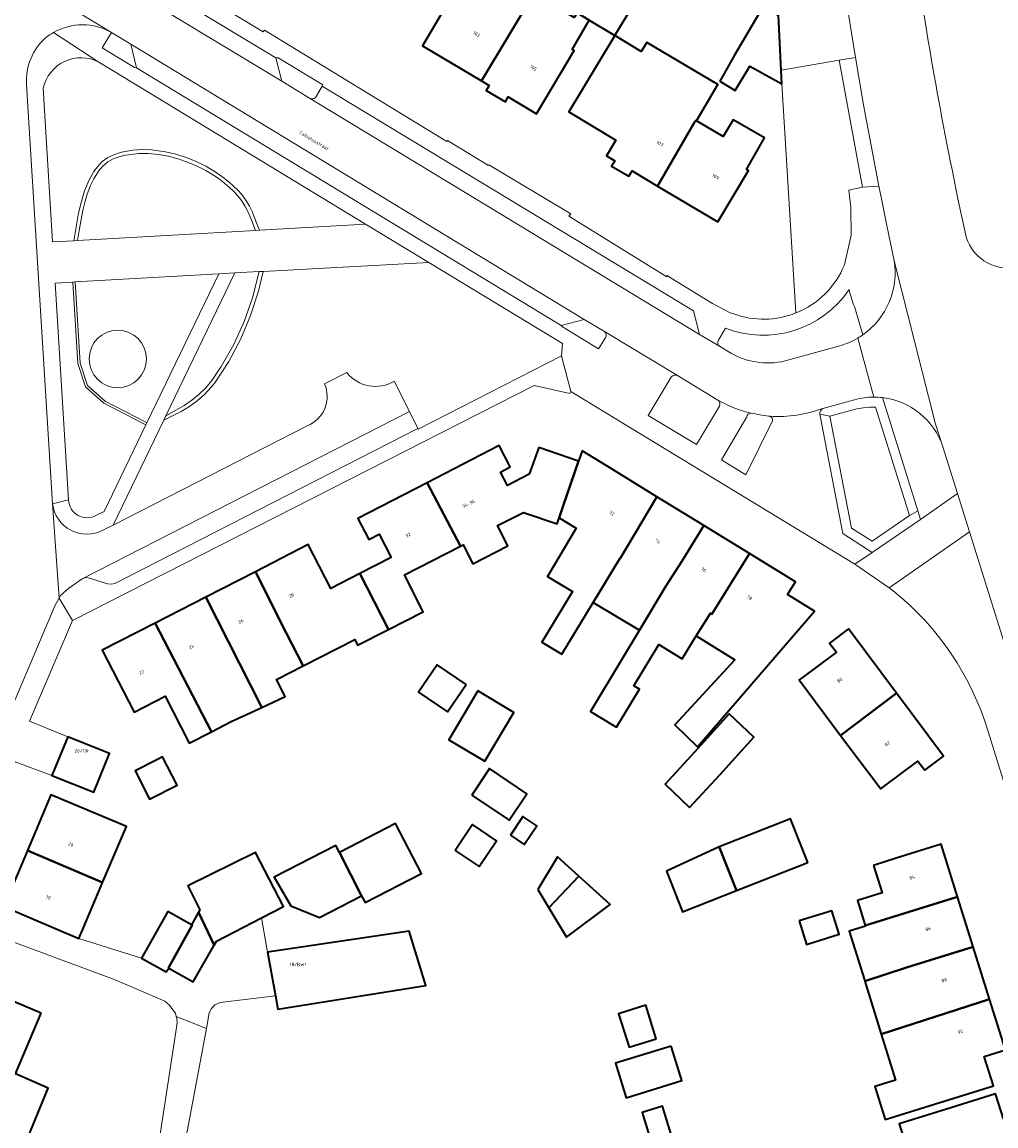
# Model space of a CAD drawing. Header units: metres. Extents: x 197700 to 204338, y 317132 to 325229.
# Tile 392 of 656: x 200306 to 200410, y 319861 to 319979. Entities that reach past the tile are written whole.
import ezdxf
from ezdxf.enums import TextEntityAlignment as Align

# ---------------------------------------------------------------- set-up
doc = ezdxf.new("R2010")
doc.units = ezdxf.units.M
for name, color, linetype, lineweight in [('B-WE-GR-BEPLANTING_CULTUUR_HEESTERS-GV', 90, 'Continuous', 18), ('B-WE-GR-BEPLANTING_CULTUUR_VASTE PLANTENVAK-GV', 90, 'Continuous', 18), ('B-WE-IE-TERREINAFSCHEIDING_KUNSTMATIG_HEKWERK-G', 20, 'IE-TERREINAFSCHEIDING-KUNSTMATIG', 18), ('B-WE-OG-BEBOUWING-GV', 7, 'Continuous', 35), ('B-WE-OG-BEBOUWING-T18', 10, 'Continuous', 18), ('B-WE-OG-TERREIN_CULTUURSCHEIDING-GV', 7, 'Continuous', 18), ('B-WE-OG-TERREIN_ERF-GV', 7, 'Continuous', 18), ('B-WE-OG-TERREIN_ONBEGROEID-GV', 7, 'Continuous', 18), ('B-WE-OG-TOPOGRAFIE-T18', 10, 'Continuous', 18), ('B-WE-VH-VERHARDING_ASFALT-GV', 252, 'Continuous', 18), ('B-WE-VH-VERHARDING_BETONSTRAATSTEEN-GV', 252, 'Continuous', 18), ('B-WE-VH-VERHARDING_STRAATBAKSTEEN-GV', 252, 'Continuous', 18), ('B-WE-VH-VERHARDING_TEGEL-GV', 252, 'Continuous', 18)]:
    doc.layers.add(name, color=color, linetype=linetype, lineweight=lineweight)
doc.styles.add('NLCS-ISO-M200-T18', font='NLCS-ISO.ttf', dxfattribs={"height": 0.36})
doc.linetypes.add('IE-TERREINAFSCHEIDING-KUNSTMATIG', pattern='A,4,[82,NLCS.SHX,S=0.75,R=90,X=0,Y=0],4,-2', length=10)

msp = doc.modelspace()

# ---------------------------------------------------------------- linework, layer by layer
at = {"layer": 'B-WE-GR-BEPLANTING_CULTUUR_HEESTERS-GV'}
for points in [[(200318.021, 319976.208), (200315.97, 319977.46), (200314.982, 319975.847), (200318.389, 319973.733), (200318.619, 319973.687)], [(200331.269, 319956.413), (200331.687, 319956.437), (200331.464, 319957.052), (200331.147, 319957.85), (200330.912, 319958.412), (200330.626, 319958.995), (200330.309, 319959.517), (200329.818, 319960.223), (200329.38, 319960.701), (200328.449, 319961.591), (200327.703, 319962.164), (200326.895, 319962.716), (200325.974, 319963.238), (200324.894, 319963.767), (200323.81, 319964.197), (200322.788, 319964.524), (200321.704, 319964.79), (200320.207, 319964.985), (200319.215, 319965.005), (200318.243, 319964.933), (200317.036, 319964.729), (200316.28, 319964.504), (200315.584, 319964.187), (200314.981, 319963.757), (200314.459, 319963.184), (200314.093, 319962.686), (200313.592, 319961.807), (200313.091, 319960.61), (200312.682, 319959.25), (200312.407, 319958.065), (200311.939, 319955.316), (200312.339, 319955.339), (200312.506, 319956.42), (200312.731, 319957.565), (200312.915, 319958.527), (200313.148, 319959.526), (200313.384, 319960.283), (200313.731, 319961.203), (200314.089, 319961.909), (200314.59, 319962.707), (200314.988, 319963.196), (200315.56, 319963.697), (200316.143, 319964.014), (200316.685, 319964.219), (200317.237, 319964.383), (200318.015, 319964.505), (200318.881, 319964.597), (200319.873, 319964.597), (200320.947, 319964.495), (200322.031, 319964.301), (200323.166, 319963.983), (200324.107, 319963.656), (200325.055, 319963.259), (200325.996, 319962.778), (200326.968, 319962.185), (200327.578, 319961.767), (200328.478, 319961.031), (200329, 319960.519), (200329.562, 319959.896), (200329.848, 319959.486), (200330.186, 319958.965), (200330.513, 319958.3), (200330.892, 319957.42)], [(200321.514, 319936.231), (200323.371, 319937.148), (200324.252, 319937.685), (200325.081, 319938.299), (200325.852, 319938.984), (200326.558, 319939.736), (200326.948, 319940.215), (200328.43, 319942.486), (200329.702, 319944.88), (200330.756, 319947.379), (200331.582, 319949.961), (200332.081, 319952.057), (200331.669, 319952.035), (200330.96, 319949.244), (200330.072, 319946.72), (200328.963, 319944.285), (200327.64, 319941.959), (200326.627, 319940.453), (200325.984, 319939.693), (200325.276, 319938.993), (200324.509, 319938.359), (200323.687, 319937.795), (200321.743, 319936.704)], [(200331.669, 319952.035), (200329.086, 319951.895), (200321.743, 319936.704), (200323.687, 319937.795), (200324.509, 319938.359), (200325.276, 319938.993), (200325.984, 319939.693), (200326.627, 319940.453), (200327.64, 319941.959), (200328.963, 319944.285), (200330.072, 319946.72), (200330.96, 319949.244)], [(200319.72, 319935.952), (200319.664, 319935.981), (200315.299, 319938.245), (200313.418, 319939.931), (200312.633, 319942.314), (200312.092, 319950.933), (200311.842, 319950.919), (200312.386, 319942.266), (200313.201, 319939.789), (200315.156, 319938.038), (200319.611, 319935.727)], [(200391.289, 319936.873), (200393.739, 319924.194), (200396.857, 319922.183), (200402.002, 319925.691), (200401.72, 319926.596), (200400.821, 319926.095), (200396.842, 319923.383), (200394.649, 319924.761), (200392.347, 319936.662)]]:
    msp.add_lwpolyline(points, close=True, dxfattribs=at)
for points in [[(200337.733, 319970.664), (200338.373, 319971.765), (200338.446, 319971.89), (200333.667, 319974.76), (200333.444, 319974.775), (200334.072, 319972.285)], [(200334.072, 319972.285), (200337.031, 319970.469)], [(200395.882, 319945.325), (200394.966, 319948.31)], [(200368.396, 319945.654), (200366.236, 319946.957), (200363.798, 319946.323), (200363.907, 319946.15), (200367.742, 319943.808), (200368.521, 319945.057)], [(200381.242, 319946.009), (200380.507, 319944.74)], [(200380.61, 319944.099), (200381.553, 319943.534)], [(200387.599, 319942.544), (200393.425, 319944.144)], [(200375.484, 319940.823), (200373.051, 319936.75), (200378.172, 319933.658), (200380.613, 319937.744)], [(200380.457, 319938.38), (200376.143, 319940.982)], [(200394.966, 319938.404), (200391.597, 319937.495)], [(200392.347, 319936.662), (200395.236, 319937.441), (200395.919, 319937.564), (200396.61, 319937.626), (200397.228, 319937.629), (200400.821, 319926.095), (200401.72, 319926.596), (200397.963, 319938.639)], [(200391.289, 319936.873), (200392.347, 319936.662)], [(200383.524, 319936.58), (200380.831, 319932.04), (200383.427, 319930.433), (200386.252, 319936.182)], [(200385.985, 319936.649), (200385.835, 319936.659)]]:
    msp.add_lwpolyline(points, dxfattribs=at)
for points in [[(200337.031, 319970.469, 0.4281847), (200337.733, 319970.664)], [(200394.415, 319950.128, -0.3483227), (200381.242, 319946.009)], [(200394.966, 319948.31, -0.0498137), (200394.415, 319950.128)], [(200368.521, 319945.057, 0.3787302), (200368.396, 319945.654)], [(200393.425, 319944.144, 0.0653253), (200395.349, 319944.977)], [(200395.349, 319944.977, 0.0200796), (200395.882, 319945.325)], [(200380.507, 319944.74, 0.3730008), (200380.61, 319944.099)], [(200381.553, 319943.534, 0.2020618), (200387.599, 319942.544)], [(200376.143, 319940.982, 0.3266422), (200375.484, 319940.823)], [(200380.613, 319937.744, 0.4088874), (200380.457, 319938.38)], [(200397.031, 319938.692, 0.0672098), (200394.966, 319938.404)], [(200397.963, 319938.639, 0.0291201), (200397.031, 319938.692)], [(200383.978, 319936.992, 0.3504868), (200383.524, 319936.58)], [(200385.835, 319936.659, -0.0082937), (200383.978, 319936.992)], [(200391.597, 319937.495, 0.2500464), (200391.289, 319936.873)], [(200386.252, 319936.182, 0.3691592), (200385.985, 319936.649)]]:
    msp.add_lwpolyline(points, format="xyb", dxfattribs=at)
at = {"layer": 'B-WE-GR-BEPLANTING_CULTUUR_VASTE PLANTENVAK-GV'}
msp.add_lwpolyline([(200400.821, 319926.095), (200397.228, 319937.629), (200396.61, 319937.626), (200395.919, 319937.564), (200395.236, 319937.441), (200392.347, 319936.662), (200394.649, 319924.761), (200396.842, 319923.383)], close=True, dxfattribs=at)
at = {"layer": 'B-WE-IE-TERREINAFSCHEIDING_KUNSTMATIG_HEKWERK-G'}
for points in [[(200387.241, 319972.008), (200388.753, 319947.637)], [(200327.368, 319951.809), (200312.092, 319950.933)], [(200312.092, 319950.933), (200312.633, 319942.314), (200313.418, 319939.931), (200315.299, 319938.245), (200319.664, 319935.981)], [(200319.72, 319935.952), (200327.368, 319951.809)]]:
    msp.add_lwpolyline(points, dxfattribs=at)
at = {"layer": 'B-WE-OG-BEBOUWING-GV'}
for points in [[(200355.305, 319972.313), (200360.869, 319981.61), (200354.649, 319985.346), (200356.969, 319989.206), (200354.726, 319990.554), (200350.643, 319983.863), (200352.872, 319982.524), (200351.585, 319980.365), (200349.019, 319976.06)], [(200365.479, 319979.559), (200366.767, 319978.782), (200369.492, 319977.14), (200372.515, 319982.156), (200369.987, 319983.68), (200368.41, 319981.063), (200366.925, 319981.958)], [(200363.72, 319973.118), (200365.16, 319975.535), (200364.959, 319975.656), (200366.767, 319978.782), (200365.479, 319979.559), (200365.151, 319979.052), (200363.59, 319979.975), (200360.869, 319981.61), (200355.305, 319972.313), (200356.128, 319971.822), (200355.823, 319971.31), (200357.858, 319970.097), (200358.163, 319970.609), (200361.16, 319968.823)], [(200380.67, 319972.285), (200382.299, 319971.307), (200383.853, 319973.894), (200387.241, 319972.008), (200387.175, 319973.459), (200386.909, 319979.279), (200385.261, 319980.225), (200382.204, 319975.049)], [(200369.492, 319977.14), (200364.597, 319969.018), (200369.597, 319966.005), (200368.612, 319964.345), (200369.477, 319963.832), (200369.141, 319963.266), (200370.985, 319962.172), (200371.32, 319962.739), (200374.029, 319961.132), (200377.937, 319967.864), (200378.09, 319968.119), (200378.173, 319968.07), (200380.457, 319971.926), (200372.878, 319976.416), (200372.296, 319975.45)], [(200374.029, 319961.132), (200380.459, 319957.318), (200383.698, 319962.779), (200383.482, 319962.897), (200385.415, 319966.264), (200382.068, 319968.186), (200381.012, 319966.388), (200378.173, 319968.07), (200378.09, 319968.119), (200377.937, 319967.864)], [(200353.09, 319922.837), (200353.369, 319922.979), (200354.389, 319920.971), (200358.12, 319922.868), (200357.025, 319925.023), (200359.774, 319926.42), (200363.349, 319925.234), (200363.564, 319925.86), (200364.007, 319927.146), (200365.634, 319931.874), (200361.394, 319933.333), (200360.39, 319930.5), (200358.066, 319929.292), (200357.323, 319930.714), (200358.358, 319931.293), (200357.203, 319933.533), (200349.514, 319929.571)], [(200370.046, 319921.515), (200373.972, 319928.094), (200369.189, 319931.027), (200366.013, 319932.975), (200365.634, 319931.874), (200364.007, 319927.146), (200363.564, 319925.86), (200365.385, 319924.772), (200362.317, 319919.634), (200364.976, 319918.029), (200363.131, 319914.972), (200361.725, 319912.643), (200363.861, 319911.354), (200365.266, 319913.683), (200367.183, 319916.86), (200370.006, 319921.539)], [(200353.09, 319922.837), (200349.514, 319929.571), (200342.174, 319925.789), (200343.337, 319923.569), (200344.409, 319924.131), (200345.709, 319921.641), (200342.368, 319919.927), (200345.43, 319913.992), (200349.118, 319915.867), (200347.118, 319919.801)], [(200378.949, 319925.043), (200373.972, 319928.094), (200370.046, 319921.515), (200370.006, 319921.539), (200367.183, 319916.86), (200372.1, 319913.894), (200374.922, 319918.572), (200376.647, 319921.292)], [(200378.949, 319925.043), (200376.647, 319921.292), (200374.922, 319918.572), (200372.1, 319913.894), (200372.04, 319913.795), (200370.16, 319910.679), (200366.893, 319905.266), (200369.407, 319903.749), (200369.661, 319903.595), (200372.099, 319907.635), (200371.514, 319907.988), (200374.178, 319912.401), (200376.653, 319910.875), (200378.151, 319913.297), (200379.649, 319915.718), (200379.796, 319915.629), (200383.827, 319922.052)], [(200342.368, 319919.927), (200339.287, 319918.347), (200336.891, 319923.018), (200331.263, 319920.13), (200334.539, 319913.64), (200336.338, 319910.103), (200341.842, 319912.901), (200342.138, 319912.319), (200345.43, 319913.992)], [(200387.848, 319917.686), (200388.695, 319919.067), (200383.827, 319922.052), (200379.796, 319915.629), (200379.649, 319915.718), (200378.151, 319913.297), (200382.264, 319910.752), (200375.87, 319903.845), (200378.284, 319901.504), (200390.711, 319915.917)], [(200325.99, 319917.425), (200331.935, 319905.7), (200334.425, 319906.857), (200333.507, 319908.664), (200336.338, 319910.103), (200334.539, 319913.64), (200331.263, 319920.13)], [(200331.935, 319905.7), (200325.99, 319917.425), (200320.608, 319914.664), (200326.58, 319903.105), (200328.679, 319904.182)], [(200326.58, 319903.105), (200320.608, 319914.664), (200314.982, 319911.777), (200318.36, 319905.193), (200321.67, 319906.891), (200324.231, 319901.9)], [(200399.446, 319907.206), (200394.334, 319914.036), (200392.325, 319912.545), (200393.052, 319911.566), (200389.295, 319908.776), (200389.085, 319908.614), (200393.505, 319902.72)], [(200353.68, 319908.137), (200350.602, 319910.24), (200348.613, 319907.328), (200351.69, 319905.226)], [(200352.982, 319901.574), (200355.667, 319899.977), (200358.752, 319905.164), (200354.92, 319907.443), (200351.836, 319902.255)], [(200397.971, 319897.179), (200401.716, 319899.984), (200402.447, 319899.008), (200404.456, 319900.512), (200399.446, 319907.206), (200393.505, 319902.72), (200397.77, 319897.031)], [(200377.946, 319900.948), (200374.838, 319897.534), (200377.446, 319895.05), (200380.656, 319898.526), (200384.271, 319902.541), (200381.646, 319905.031)], [(200311.304, 319902.583), (200309.628, 319898.458), (200314.093, 319896.679), (200315.736, 319900.804)], [(200320.92, 319900.202), (200318.463, 319898.941), (200320.008, 319895.93), (200322.936, 319897.432), (200321.391, 319900.443)], [(200354.286, 319896.376), (200358.243, 319893.715), (200360.132, 319896.524), (200356.174, 319899.185)], [(200315.018, 319887.076), (200317.545, 319893.021), (200309.519, 319896.408), (200307.012, 319890.467)], [(200340.191, 319890.282), (200342.53, 319885.645), (200342.934, 319884.946), (200348.942, 319888.05), (200346.174, 319893.357)], [(200358.376, 319892.114), (200359.862, 319891.114), (200361.193, 319893.094), (200359.706, 319894.093)], [(200390.017, 319889.202), (200388.184, 319893.863), (200380.601, 319890.882), (200382.433, 319886.219)], [(200352.503, 319890.494), (200355.055, 319888.778), (200356.903, 319891.526), (200354.351, 319893.242)], [(200342.53, 319885.645), (200340.191, 319890.282), (200339.819, 319891.006), (200333.262, 319887.636), (200335.028, 319884.593), (200338.087, 319883.368)], [(200397.005, 319888.897), (200397.911, 319885.985), (200395.29, 319885.171), (200396.118, 319882.507), (200405.935, 319885.572), (200404.196, 319891.142), (200399.423, 319889.652)], [(200307.012, 319890.467), (200304.504, 319884.525), (200312.491, 319881.13), (200312.938, 319882.182), (200314.866, 319886.718), (200315.018, 319887.076)], [(200325.214, 319883.924), (200326.877, 319880.425), (200327.109, 319880.834), (200331.895, 319883.311), (200334.238, 319884.523), (200331.265, 319890.269), (200324.068, 319886.713), (200325.359, 319884.184)], [(200361.291, 319886.349), (200362.48, 319884.37), (200365.65, 319887.768), (200363.385, 319889.82)], [(200374.987, 319888.281), (200376.687, 319883.959), (200382.433, 319886.219), (200380.601, 319890.882)], [(200362.48, 319884.37), (200364.34, 319881.273), (200368.977, 319884.75), (200365.65, 319887.768)], [(200405.935, 319885.572), (200396.118, 319882.507), (200396.139, 319882.44), (200394.423, 319881.906), (200396.032, 319876.732), (200396.076, 319876.591), (200400.495, 319878.052), (200407.597, 319880.247)], [(200322.07, 319877.96), (200322.012, 319877.992), (200324.531, 319882.55), (200324.467, 319882.586), (200321.944, 319883.995), (200319.165, 319879.018), (200321.769, 319877.564)], [(200326.877, 319880.425), (200325.214, 319883.924), (200324.467, 319882.586), (200324.531, 319882.55), (200322.012, 319877.992), (200322.07, 319877.96), (200324.658, 319876.521)], [(200389.106, 319883.004), (200389.885, 319880.496), (200393.364, 319881.577), (200392.585, 319884.085)], [(200332.552, 319879.685), (200333.397, 319875.022), (200333.652, 319873.616), (200349.401, 319876.129), (200347.6, 319881.912)], [(200409.333, 319874.685), (200407.597, 319880.247), (200400.495, 319878.052), (200396.076, 319876.591), (200397.827, 319870.958)], [(200308.474, 319873.202), (200301.069, 319876.288), (200298.339, 319869.736), (200305.748, 319866.737)], [(200409.333, 319874.685), (200397.827, 319870.958), (200399.351, 319866.058), (200397.154, 319865.372), (200398.247, 319861.87), (200409.75, 319865.46), (200408.779, 319868.572), (200411.022, 319869.272)], [(200373.902, 319870.464), (200372.798, 319874.028), (200369.897, 319873.129), (200371, 319869.565)], [(200295.75, 319863.523), (200303.063, 319860.506), (200301.514, 319856.797), (200304.817, 319855.421), (200310.57, 319853.026), (200312.193, 319857.008), (200307.379, 319859.016), (200306.762, 319859.273), (200309.232, 319865.196), (200305.748, 319866.737), (200298.339, 319869.736)], [(200375.485, 319869.692), (200369.551, 319867.854), (200370.69, 319864.177), (200376.624, 319866.015)], [(200403.946, 319853.628), (200407.693, 319854.802), (200414.807, 319857.099), (200413.07, 319862.647), (200410.826, 319861.945), (200409.99, 319864.617), (200405.218, 319863.124), (200399.74, 319861.415), (200401.389, 319856.094), (200395.901, 319854.394), (200396.818, 319851.434), (200399.042, 319852.123)], [(200373.426, 319859.249), (200375.587, 319859.919), (200374.542, 319863.295), (200372.38, 319862.625)]]:
    msp.add_lwpolyline(points, close=True, dxfattribs=at)
at = {"layer": 'B-WE-OG-TERREIN_CULTUURSCHEIDING-GV'}
for points in [[(200400.515, 319992.163, 0.0180678), (200405.35, 319962.906)], [(200314.602, 319974.32, 0.4958414), (200308.709, 319971.531)], [(200406.901, 319955.597, 0.3439723), (200411.67, 319952.427)], [(200388.753, 319947.637, 0.2040483), (200393.906, 319952.756)], [(200313.576, 319942.75, -1), (200319.678, 319942.75)], [(200319.678, 319942.75, -1), (200313.576, 319942.75)], [(200340.98, 319941.313, 0.3813701), (200346.036, 319940.393)], [(200336.761, 319935.649, 0.4276327), (200338.617, 319940.099)], [(200311.4, 319927.785, 0.5733117), (200314.358, 319926.131)]]:
    msp.add_lwpolyline(points, format="xyb", dxfattribs=at)
for points in [[(200308.709, 319971.531), (200309.667, 319955.187), (200311.939, 319955.316), (200312.407, 319958.065), (200312.682, 319959.25), (200313.091, 319960.61), (200313.592, 319961.807), (200314.093, 319962.686), (200314.459, 319963.184), (200314.981, 319963.757), (200315.584, 319964.187), (200316.28, 319964.504), (200317.036, 319964.729), (200318.243, 319964.933), (200319.215, 319965.005), (200320.207, 319964.985), (200321.704, 319964.79), (200322.788, 319964.524), (200323.81, 319964.197), (200324.894, 319963.767), (200325.974, 319963.238), (200326.895, 319962.716), (200327.703, 319962.164), (200328.449, 319961.591), (200329.38, 319960.701), (200329.818, 319960.223), (200330.309, 319959.517), (200330.626, 319958.995), (200330.912, 319958.412), (200331.147, 319957.85), (200331.464, 319957.052), (200331.687, 319956.437), (200342.966, 319957.077), (200315.326, 319973.879), (200314.602, 319974.32)], [(200393.906, 319952.756), (200394.617, 319955.897), (200394.604, 319958.879), (200394.371, 319960.711), (200395.819, 319961), (200393.358, 319974.51), (200387.175, 319973.459), (200387.241, 319972.008), (200388.753, 319947.637)], [(200405.35, 319962.906), (200405.972, 319959.789), (200406.901, 319955.597)], [(200348.537, 319935.366), (200348.586, 319935.285), (200363.833, 319943.069), (200363.917, 319944.379), (200349.695, 319953.009), (200332.081, 319952.057), (200331.582, 319949.961), (200330.756, 319947.379), (200329.702, 319944.88), (200328.43, 319942.486), (200326.948, 319940.215), (200326.558, 319939.736), (200325.852, 319938.984), (200325.081, 319938.299), (200324.252, 319937.685), (200323.371, 319937.148), (200321.514, 319936.231), (200316.128, 319925.088), (200336.761, 319935.649)], [(200314.358, 319926.131), (200315.173, 319926.524), (200319.611, 319935.727), (200315.156, 319938.038), (200313.201, 319939.789), (200312.386, 319942.266), (200311.842, 319950.919), (200309.973, 319950.812), (200311.4, 319927.785)], [(200338.617, 319940.099), (200340.98, 319941.313)], [(200346.036, 319940.393), (200347.646, 319937.156), (200348.537, 319935.366)]]:
    msp.add_lwpolyline(points, dxfattribs=at)
for points in [[(200331.269, 319956.413), (200330.892, 319957.42), (200330.513, 319958.3), (200330.186, 319958.965), (200329.848, 319959.486), (200329.562, 319959.896), (200329, 319960.519), (200328.478, 319961.031), (200327.578, 319961.767), (200326.968, 319962.185), (200325.996, 319962.778), (200325.055, 319963.259), (200324.107, 319963.656), (200323.166, 319963.983), (200322.031, 319964.301), (200320.947, 319964.495), (200319.873, 319964.597), (200318.881, 319964.597), (200318.015, 319964.505), (200317.237, 319964.383), (200316.685, 319964.219), (200316.143, 319964.014), (200315.56, 319963.697), (200314.988, 319963.196), (200314.59, 319962.707), (200314.089, 319961.909), (200313.731, 319961.203), (200313.384, 319960.283), (200313.148, 319959.526), (200312.915, 319958.527), (200312.731, 319957.565), (200312.506, 319956.42), (200312.339, 319955.339)], [(200319.72, 319935.952), (200327.368, 319951.809), (200312.092, 319950.933), (200312.633, 319942.314), (200313.418, 319939.931), (200315.299, 319938.245), (200319.664, 319935.981)]]:
    msp.add_lwpolyline(points, close=True, dxfattribs=at)
at = {"layer": 'B-WE-OG-TERREIN_ERF-GV'}
for points in [[(200303.22, 319995.088), (200307.308, 319992.61), (200307.422, 319992.838), (200318.571, 319986.133), (200318.413, 319985.837), (200332.101, 319977.524), (200332.247, 319977.723), (200351.622, 319965.868), (200351.679, 319965.979), (200356.066, 319963.318), (200356.104, 319963.378), (200364.817, 319958.19), (200364.607, 319957.927), (200375.005, 319951.481), (200375.021, 319951.606), (200379.882, 319948.648), (200381.767, 319947.664), (200382.157, 319947.531)], [(200372.515, 319982.156), (200369.492, 319977.14), (200366.767, 319978.782), (200364.959, 319975.656), (200365.16, 319975.535), (200363.72, 319973.118), (200361.16, 319968.823), (200358.163, 319970.609), (200357.858, 319970.097), (200355.823, 319971.31), (200356.128, 319971.822), (200355.305, 319972.313), (200349.019, 319976.06), (200351.585, 319980.365)], [(200388.753, 319947.637), (200387.241, 319972.008), (200383.853, 319973.894), (200382.299, 319971.307), (200380.67, 319972.285), (200382.204, 319975.049), (200385.261, 319980.225)], [(200399.094, 319918.098), (200398.656, 319918.402), (200395.006, 319920.935), (200368.533, 319937.025), (200364.807, 319939.273), (200364.687, 319939.089), (200360.924, 319939.93), (200311.814, 319914.922), (200307.244, 319904.225), (200311.304, 319902.583), (200315.736, 319900.804), (200314.093, 319896.679), (200309.628, 319898.458), (200305.702, 319899.912)], [(200439.524, 319801.122), (200439.589, 319801.479), (200439.671, 319801.93), (200439.728, 319804.701), (200420.257, 319867.467), (200409.188, 319903.146)], [(200304.504, 319884.525), (200307.012, 319890.467), (200309.519, 319896.408), (200317.545, 319893.021), (200315.018, 319887.076), (200314.866, 319886.718), (200312.938, 319882.182), (200312.491, 319881.13), (200319.165, 319879.018), (200321.944, 319883.995), (200324.467, 319882.586), (200325.214, 319883.924), (200325.359, 319884.184), (200324.068, 319886.713), (200331.265, 319890.269), (200334.238, 319884.523), (200331.895, 319883.311), (200332.552, 319879.685), (200347.6, 319881.912), (200349.401, 319876.129), (200333.652, 319873.616), (200333.397, 319875.022), (200327.515, 319874.31), (200326.952, 319874.056), (200326.593, 319873.693), (200326.36, 319873.222), (200326.049, 319871.563), (200321.129, 319845.292)], [(200320.482, 319856.148), (200322.954, 319872.12), (200322.91, 319872.634), (200322.851, 319872.838), (200322.754, 319873.175), (200322.489, 319873.535), (200322.116, 319874.028), (200321.615, 319874.465), (200316.338, 319876.746), (200298.655, 319883.272), (200291.004, 319865.429), (200289.764, 319862.537), (200288.884, 319860.638)], [(200401.389, 319856.094), (200399.74, 319861.415), (200405.218, 319863.124), (200409.99, 319864.617), (200410.826, 319861.945), (200413.07, 319862.647), (200414.807, 319857.099)]]:
    msp.add_lwpolyline(points, dxfattribs=at)
for points in [[(200369.492, 319977.14), (200372.296, 319975.45), (200372.878, 319976.416), (200380.457, 319971.926), (200378.173, 319968.07), (200381.012, 319966.388), (200382.068, 319968.186), (200385.415, 319966.264), (200383.482, 319962.897), (200383.698, 319962.779), (200380.459, 319957.318), (200374.029, 319961.132), (200371.32, 319962.739), (200370.985, 319962.172), (200369.141, 319963.266), (200369.477, 319963.832), (200368.612, 319964.345), (200369.597, 319966.005), (200364.597, 319969.018)], [(200331.935, 319905.7), (200328.679, 319904.182), (200326.58, 319903.105), (200324.231, 319901.9), (200321.67, 319906.891), (200318.36, 319905.193), (200314.982, 319911.777), (200320.608, 319914.664), (200325.99, 319917.425), (200331.263, 319920.13), (200336.891, 319923.018), (200339.287, 319918.347), (200342.368, 319919.927), (200345.709, 319921.641), (200344.409, 319924.131), (200343.337, 319923.569), (200342.174, 319925.789), (200349.514, 319929.571), (200357.203, 319933.533), (200358.358, 319931.293), (200357.323, 319930.714), (200358.066, 319929.292), (200360.39, 319930.5), (200361.394, 319933.333), (200365.634, 319931.874), (200366.013, 319932.975), (200369.189, 319931.027), (200373.972, 319928.094), (200378.949, 319925.043), (200383.827, 319922.052), (200388.695, 319919.067), (200387.848, 319917.686), (200390.711, 319915.917), (200378.284, 319901.504), (200375.87, 319903.845), (200382.264, 319910.752), (200378.151, 319913.297), (200376.653, 319910.875), (200374.178, 319912.401), (200371.514, 319907.988), (200372.099, 319907.635), (200369.661, 319903.595), (200369.407, 319903.749), (200366.893, 319905.266), (200370.16, 319910.679), (200372.04, 319913.795), (200372.1, 319913.894), (200367.183, 319916.86), (200365.266, 319913.683), (200363.861, 319911.354), (200361.725, 319912.643), (200363.131, 319914.972), (200364.976, 319918.029), (200362.317, 319919.634), (200365.385, 319924.772), (200363.564, 319925.86), (200363.349, 319925.234), (200359.774, 319926.42), (200357.025, 319925.023), (200358.12, 319922.868), (200354.389, 319920.971), (200353.369, 319922.979), (200353.09, 319922.837), (200347.118, 319919.801), (200349.118, 319915.867), (200345.43, 319913.992), (200342.138, 319912.319), (200341.842, 319912.901), (200336.338, 319910.103), (200333.507, 319908.664), (200334.425, 319906.857)], [(200389.295, 319908.776), (200393.052, 319911.566), (200392.325, 319912.545), (200394.334, 319914.036), (200399.446, 319907.206), (200404.456, 319900.512), (200402.447, 319899.008), (200401.716, 319899.984), (200397.971, 319897.179), (200397.77, 319897.031), (200393.505, 319902.72), (200389.085, 319908.614)], [(200353.68, 319908.137), (200351.69, 319905.226), (200348.613, 319907.328), (200350.602, 319910.24)], [(200355.667, 319899.977), (200352.982, 319901.574), (200351.836, 319902.255), (200354.92, 319907.443), (200358.752, 319905.164)], [(200377.946, 319900.948), (200381.646, 319905.031), (200384.271, 319902.541), (200380.656, 319898.526), (200377.446, 319895.05), (200374.838, 319897.534)], [(200318.463, 319898.941), (200320.92, 319900.202), (200321.391, 319900.443), (200322.936, 319897.432), (200320.008, 319895.93)], [(200354.286, 319896.376), (200356.174, 319899.185), (200360.132, 319896.524), (200358.243, 319893.715)], [(200348.942, 319888.05), (200342.934, 319884.946), (200342.53, 319885.645), (200338.087, 319883.368), (200335.028, 319884.593), (200333.262, 319887.636), (200339.819, 319891.006), (200340.191, 319890.282), (200346.174, 319893.357)], [(200358.376, 319892.114), (200359.706, 319894.093), (200361.193, 319893.094), (200359.862, 319891.114)], [(200376.687, 319883.959), (200374.987, 319888.281), (200380.601, 319890.882), (200388.184, 319893.863), (200390.017, 319889.202), (200382.433, 319886.219)], [(200352.503, 319890.494), (200354.351, 319893.242), (200356.903, 319891.526), (200355.055, 319888.778)], [(200396.118, 319882.507), (200395.29, 319885.171), (200397.911, 319885.985), (200397.005, 319888.897), (200399.423, 319889.652), (200404.196, 319891.142), (200405.935, 319885.572), (200407.597, 319880.247), (200409.333, 319874.685), (200411.022, 319869.272), (200408.779, 319868.572), (200409.75, 319865.46), (200398.247, 319861.87), (200397.154, 319865.372), (200399.351, 319866.058), (200397.827, 319870.958), (200396.076, 319876.591), (200396.032, 319876.732), (200394.423, 319881.906), (200396.139, 319882.44)], [(200362.48, 319884.37), (200361.291, 319886.349), (200363.385, 319889.82), (200365.65, 319887.768), (200368.977, 319884.75), (200364.34, 319881.273)], [(200389.885, 319880.496), (200389.106, 319883.004), (200392.585, 319884.085), (200393.364, 319881.577)], [(200303.063, 319860.506), (200295.75, 319863.523), (200298.339, 319869.736), (200301.069, 319876.288), (200308.474, 319873.202), (200305.748, 319866.737), (200309.232, 319865.196), (200306.762, 319859.273), (200307.379, 319859.016), (200312.193, 319857.008), (200310.57, 319853.026), (200304.817, 319855.421), (200301.514, 319856.797)], [(200372.798, 319874.028), (200373.902, 319870.464), (200371, 319869.565), (200369.897, 319873.129)], [(200370.69, 319864.177), (200369.551, 319867.854), (200375.485, 319869.692), (200376.624, 319866.015)], [(200373.426, 319859.249), (200372.38, 319862.625), (200374.542, 319863.295), (200375.587, 319859.919)]]:
    msp.add_lwpolyline(points, close=True, dxfattribs=at)
for points in [[(200382.157, 319947.531, 0.1837539), (200388.753, 319947.637)], [(200409.188, 319903.146, 0.1509135), (200399.094, 319918.098)]]:
    msp.add_lwpolyline(points, format="xyb", dxfattribs=at)
at = {"layer": 'B-WE-OG-TERREIN_ONBEGROEID-GV'}
for points in [[(200319.678, 319942.75, 1), (200313.576, 319942.75)], [(200313.576, 319942.75, 1), (200319.678, 319942.75)]]:
    msp.add_lwpolyline(points, format="xyb", dxfattribs=at)
at = {"layer": 'B-WE-VH-VERHARDING_ASFALT-GV'}
for points in [[(200400.515, 319992.163), (200392.654, 319991.184), (200393.059, 319987.944), (200394.109, 319980.893), (200394.298, 319979.625), (200395.099, 319974.806), (200395.935, 319969.772), (200397.58, 319961.124), (200397.839, 319959.763), (200398.39, 319957.103), (200399.207, 319953.194), (200403.579, 319935.824), (200404.374, 319933.422), (200405.931, 319928.435), (200407.199, 319924.37), (200411.233, 319911.449), (200424.508, 319868.785), (200431.628, 319870.994)], [(200406.901, 319955.597), (200405.972, 319959.789), (200405.35, 319962.906)], [(200321.129, 319845.292), (200326.049, 319871.563), (200322.851, 319872.838), (200322.91, 319872.634), (200322.954, 319872.12), (200320.482, 319856.148)]]:
    msp.add_lwpolyline(points, dxfattribs=at)
for points in [[(200405.35, 319962.906, -0.0180678), (200400.515, 319992.163)], [(200411.67, 319952.427, -0.3439723), (200406.901, 319955.597)]]:
    msp.add_lwpolyline(points, format="xyb", dxfattribs=at)
msp.add_lwpolyline([(200319.165, 319879.018), (200312.491, 319881.13), (200304.504, 319884.525), (200299.898, 319886.198), (200298.655, 319883.272), (200316.338, 319876.746), (200321.615, 319874.465), (200322.116, 319874.028), (200322.489, 319873.535), (200322.754, 319873.175), (200322.851, 319872.838), (200326.049, 319871.563), (200326.36, 319873.222), (200326.593, 319873.693), (200326.952, 319874.056), (200327.515, 319874.31), (200333.397, 319875.022), (200332.552, 319879.685), (200331.895, 319883.311), (200327.109, 319880.834), (200326.877, 319880.425), (200324.658, 319876.521), (200322.07, 319877.96), (200321.769, 319877.564)], close=True, dxfattribs=at)
at = {"layer": 'B-WE-VH-VERHARDING_BETONSTRAATSTEEN-GV'}
for points in [[(200392.425, 319980.635), (200389.679, 319980.214), (200386.3, 319982.131), (200385.261, 319980.225), (200386.909, 319979.279), (200387.175, 319973.459), (200393.358, 319974.51), (200395.099, 319974.806), (200394.298, 319979.625), (200394.109, 319980.893)], [(200363.833, 319943.069), (200348.586, 319935.285), (200348.537, 319935.366), (200316.316, 319918.883), (200315.935, 319918.795), (200315.548, 319918.847), (200313.605, 319919.457), (200313.217, 319919.494), (200312.853, 319919.357), (200311.41, 319918.384), (200310.546, 319917.581), (200310.391, 319917.309), (200311.814, 319914.922), (200360.924, 319939.93), (200364.687, 319939.089), (200364.807, 319939.273)]]:
    msp.add_lwpolyline(points, close=True, dxfattribs=at)
for points in [[(200308.954, 319976.89, 0.2328243), (200306.931, 319971.984)], [(200309.804, 319977.468, 0.0409964), (200308.954, 319976.89)], [(200308.709, 319971.531, -0.4958414), (200314.602, 319974.32)], [(200399.207, 319953.194, -0.2845763), (200395.882, 319945.325)], [(200395.882, 319945.325, -0.0200796), (200395.349, 319944.977)], [(200397.031, 319938.692, -0.0291201), (200397.963, 319938.639)], [(200397.963, 319938.639, -0.2900225), (200404.374, 319933.422)], [(200309.701, 319927.356, 0.5296005), (200315.042, 319924.543)], [(200314.358, 319926.131, -0.5733117), (200311.4, 319927.785)]]:
    msp.add_lwpolyline(points, format="xyb", dxfattribs=at)
for points in [[(200314.602, 319974.32), (200309.804, 319977.468)], [(200306.931, 319971.984), (200307.113, 319969.042), (200309.701, 319927.356), (200311.4, 319927.785), (200309.973, 319950.812), (200311.842, 319950.919), (200312.092, 319950.933), (200327.368, 319951.809), (200329.086, 319951.895), (200331.669, 319952.035), (200332.081, 319952.057), (200349.695, 319953.009), (200342.966, 319957.077), (200331.687, 319956.437)], [(200331.687, 319956.437), (200331.269, 319956.413), (200312.339, 319955.339), (200311.939, 319955.316), (200309.667, 319955.187), (200308.709, 319971.531)], [(200404.374, 319933.422), (200403.579, 319935.824), (200399.207, 319953.194)], [(200315.042, 319924.543), (200316.128, 319925.088), (200321.514, 319936.231), (200321.743, 319936.704), (200329.086, 319951.895), (200327.368, 319951.809), (200319.72, 319935.952), (200319.611, 319935.727), (200315.173, 319926.524), (200314.358, 319926.131)], [(200395.349, 319944.977), (200397.031, 319938.692)], [(200311.4, 319927.785), (200309.701, 319927.356)], [(200289.717, 319865.966), (200291.004, 319865.429), (200298.655, 319883.272), (200299.898, 319886.198), (200305.702, 319899.912), (200309.628, 319898.458), (200311.304, 319902.583), (200307.244, 319904.225), (200311.814, 319914.922), (200310.391, 319917.309), (200309.962, 319916.557), (200303.236, 319900.746)]]:
    msp.add_lwpolyline(points, dxfattribs=at)
at = {"layer": 'B-WE-VH-VERHARDING_STRAATBAKSTEEN-GV'}
for points in [[(200382.157, 319947.531), (200381.767, 319947.664), (200379.882, 319948.648), (200375.021, 319951.606), (200375.005, 319951.481), (200364.607, 319957.927), (200364.817, 319958.19), (200356.104, 319963.378), (200356.066, 319963.318), (200351.679, 319965.979), (200351.622, 319965.868), (200332.247, 319977.723), (200332.101, 319977.524), (200318.413, 319985.837), (200318.571, 319986.133), (200307.422, 319992.838), (200307.308, 319992.61), (200303.22, 319995.088), (200301.32, 319992.115), (200308.923, 319987.51)], [(200381.553, 319943.534), (200380.61, 319944.099), (200378.499, 319945.363), (200337.031, 319970.469), (200334.072, 319972.285), (200313.2, 319984.92), (200308.923, 319987.51), (200301.32, 319992.115), (200298.721, 319987.988), (200307.352, 319982.716), (200315.97, 319977.46), (200318.021, 319976.208), (200366.236, 319946.957), (200368.396, 319945.654), (200376.143, 319940.982), (200380.457, 319938.38)], [(200308.755, 319988.197), (200309.477, 319989.387), (200314.612, 319986.27), (200314.551, 319986.185), (200333.444, 319974.775), (200333.667, 319974.76), (200338.446, 319971.89), (200338.373, 319971.765), (200377.844, 319947.852), (200378.499, 319945.363), (200380.61, 319944.099)], [(200315.97, 319977.46), (200307.352, 319982.716), (200298.721, 319987.988)], [(200313.2, 319984.92), (200334.072, 319972.285), (200333.444, 319974.775), (200314.551, 319986.185)], [(200309.804, 319977.468), (200314.602, 319974.32), (200315.326, 319973.879), (200342.966, 319957.077), (200349.695, 319953.009), (200363.917, 319944.379), (200363.833, 319943.069), (200364.807, 319939.273), (200368.533, 319937.025), (200395.006, 319920.935), (200396.857, 319922.183), (200393.739, 319924.194), (200391.289, 319936.873)], [(200368.521, 319945.057), (200367.742, 319943.808), (200363.907, 319946.15), (200363.798, 319946.323), (200318.619, 319973.687), (200318.389, 319973.733), (200314.982, 319975.847), (200315.97, 319977.46)], [(200304.092, 319938.874), (200305.318, 319918.452), (200305.439, 319918.07), (200305.362, 319917.677), (200304.986, 319916.737), (200304.81, 319916.4), (200304.506, 319916.176), (200285.359, 319870.496), (200284.321, 319868.219), (200288.622, 319866.423), (200288.799, 319866.816), (200295.835, 319883.374), (200297.737, 319887.828), (200297.744, 319887.845), (200303.236, 319900.746), (200309.962, 319916.557), (200310.391, 319917.309), (200309.701, 319927.356), (200307.113, 319969.042), (200306.931, 319971.984)], [(200337.031, 319970.469), (200378.499, 319945.363), (200377.844, 319947.852), (200338.373, 319971.765)], [(200338.373, 319971.765), (200337.733, 319970.664)], [(200399.207, 319953.194), (200398.39, 319957.103), (200397.839, 319959.763), (200397.58, 319961.124), (200395.819, 319961), (200394.371, 319960.711), (200394.604, 319958.879), (200394.617, 319955.897), (200393.906, 319952.756)], [(200394.966, 319948.31), (200395.882, 319945.325)], [(200376.143, 319940.982), (200368.396, 319945.654)], [(200380.507, 319944.74), (200381.242, 319946.009)], [(200397.031, 319938.692), (200395.349, 319944.977)], [(200393.425, 319944.144), (200387.599, 319942.544)], [(200309.701, 319927.356), (200310.391, 319917.309), (200310.546, 319917.581), (200311.41, 319918.384), (200312.853, 319919.357), (200347.646, 319937.156), (200346.036, 319940.393)], [(200340.98, 319941.313), (200338.617, 319940.099)], [(200380.613, 319937.744), (200378.172, 319933.658), (200373.051, 319936.75), (200375.484, 319940.823)], [(200391.597, 319937.495), (200394.966, 319938.404)], [(200336.761, 319935.649), (200316.128, 319925.088)], [(200386.252, 319936.182), (200383.427, 319930.433), (200380.831, 319932.04), (200383.524, 319936.58)], [(200385.835, 319936.659), (200385.985, 319936.649)], [(200316.128, 319925.088), (200315.042, 319924.543)]]:
    msp.add_lwpolyline(points, dxfattribs=at)
for points in [[(200315.97, 319977.46, 0.2637051), (200309.804, 319977.468)], [(200309.804, 319977.468, -0.2637051), (200315.97, 319977.46)], [(200306.931, 319971.984, -0.2328243), (200308.954, 319976.89)], [(200308.954, 319976.89, -0.0409964), (200309.804, 319977.468)], [(200337.733, 319970.664, -0.4281847), (200337.031, 319970.469)], [(200395.882, 319945.325, 0.2845763), (200399.207, 319953.194)], [(200393.906, 319952.756, -0.2040483), (200388.753, 319947.637)], [(200381.242, 319946.009, 0.3483227), (200394.415, 319950.128)], [(200394.415, 319950.128, 0.0498137), (200394.966, 319948.31)], [(200388.753, 319947.637, -0.1837539), (200382.157, 319947.531)], [(200368.396, 319945.654, -0.3787302), (200368.521, 319945.057)], [(200395.349, 319944.977, -0.0653253), (200393.425, 319944.144)], [(200380.61, 319944.099, -0.3730008), (200380.507, 319944.74)], [(200387.599, 319942.544, -0.2020618), (200381.553, 319943.534)], [(200346.036, 319940.393, -0.3813701), (200340.98, 319941.313)], [(200375.484, 319940.823, -0.3266422), (200376.143, 319940.982)], [(200338.617, 319940.099, -0.4276327), (200336.761, 319935.649)], [(200383.978, 319936.992, -0.0824289), (200380.457, 319938.38)], [(200380.457, 319938.38, -0.4088874), (200380.613, 319937.744)], [(200380.457, 319938.38, 0.0824289), (200383.978, 319936.992)], [(200394.966, 319938.404, -0.0672098), (200397.031, 319938.692)], [(200383.524, 319936.58, -0.3504868), (200383.978, 319936.992)], [(200383.978, 319936.992, 0.0082937), (200385.835, 319936.659)], [(200391.597, 319937.495, -0.1044102), (200385.985, 319936.649)], [(200385.985, 319936.649, 0.1044102), (200391.597, 319937.495)], [(200391.289, 319936.873, -0.2500464), (200391.597, 319937.495)], [(200385.985, 319936.649, -0.3691592), (200386.252, 319936.182)], [(200315.042, 319924.543, -0.5296005), (200309.701, 319927.356)]]:
    msp.add_lwpolyline(points, format="xyb", dxfattribs=at)
for points in [[(200366.236, 319946.957), (200318.021, 319976.208), (200318.619, 319973.687), (200363.798, 319946.323)], [(200347.646, 319937.156), (200312.853, 319919.357), (200313.217, 319919.494), (200313.605, 319919.457), (200315.548, 319918.847), (200315.935, 319918.795), (200316.316, 319918.883), (200348.537, 319935.366)]]:
    msp.add_lwpolyline(points, close=True, dxfattribs=at)
at = {"layer": 'B-WE-VH-VERHARDING_TEGEL-GV'}
for points in [[(200393.358, 319974.51), (200395.819, 319961), (200397.58, 319961.124), (200395.935, 319969.772), (200395.099, 319974.806)], [(200396.857, 319922.183), (200395.006, 319920.935), (200398.656, 319918.402), (200407.199, 319924.37), (200405.931, 319928.435), (200402.002, 319925.691)]]:
    msp.add_lwpolyline(points, close=True, dxfattribs=at)
for points in [[(200404.374, 319933.422, 0.2900225), (200397.963, 319938.639)], [(200399.094, 319918.098, -0.1509135), (200409.188, 319903.146)]]:
    msp.add_lwpolyline(points, format="xyb", dxfattribs=at)
for points in [[(200397.963, 319938.639), (200401.72, 319926.596), (200402.002, 319925.691), (200405.931, 319928.435)], [(200405.931, 319928.435), (200404.374, 319933.422)], [(200420.257, 319867.467), (200424.508, 319868.785), (200411.233, 319911.449), (200407.199, 319924.37), (200398.656, 319918.402), (200399.094, 319918.098)], [(200409.188, 319903.146), (200420.257, 319867.467)]]:
    msp.add_lwpolyline(points, dxfattribs=at)

# ---------------------------------------------------------------- texts
at = {"layer": 'B-WE-OG-BEBOUWING-T18', "style": 'NLCS-ISO-M200-T18'}
for s, rotation, p in [('103', 329.2, (200354.765, 319977.291)), ('105', 329.2, (200360.837, 319973.673)), ('107', 329.4, (200374.28, 319965.634)), ('109', 329.4, (200380.203, 319962.121)), ('34-36', 27.2, (200353.941, 319927.352)), ('72', 328.5, (200369.177, 319926.342)), ('32', 27.2, (200347.494, 319924.03)), ('74', 328.5, (200374.053, 319923.353)), ('76', 328.5, (200378.936, 319920.359)), ('28', 27.1, (200335.087, 319917.596)), ('78', 328.5, (200383.806, 319917.373)), ('26', 27.1, (200329.724, 319914.845)), ('24', 27.1, (200324.474, 319912.152)), ('22', 27.1, (200319.17, 319909.43)), ('80', 36.8, (200393.41, 319908.596)), ('82', 36.8, (200398.471, 319901.834)), ('20', 337.2, (200311.632, 319891.128)), ('84', 17.3, (200401.105, 319887.62)), ('18', 337.2, (200309.253, 319885.49)), ('86', 17.3, (200402.814, 319882.145)), ('88', 17.3, (200404.519, 319876.685)), ('90', 17.3, (200406.225, 319871.217))]:
    msp.add_text(s, height=0.36, rotation=rotation, dxfattribs=at).set_placement(p, align=Align.MIDDLE)
for s, p in [('20/TR', (200312.773, 319901.068)), ('18/BW1', (200335.788, 319878.361))]:
    msp.add_text(s, height=0.36, dxfattribs=at).set_placement(p, align=Align.MIDDLE)
at = {"layer": 'B-WE-OG-TOPOGRAFIE-T18', "style": 'NLCS-ISO-M200-T18'}
msp.add_text('Callistusstraat', height=0.36, rotation=328.8, dxfattribs=at).set_placement((200337.51, 319965.964), align=Align.MIDDLE)

doc.saveas('drawing.dxf')
